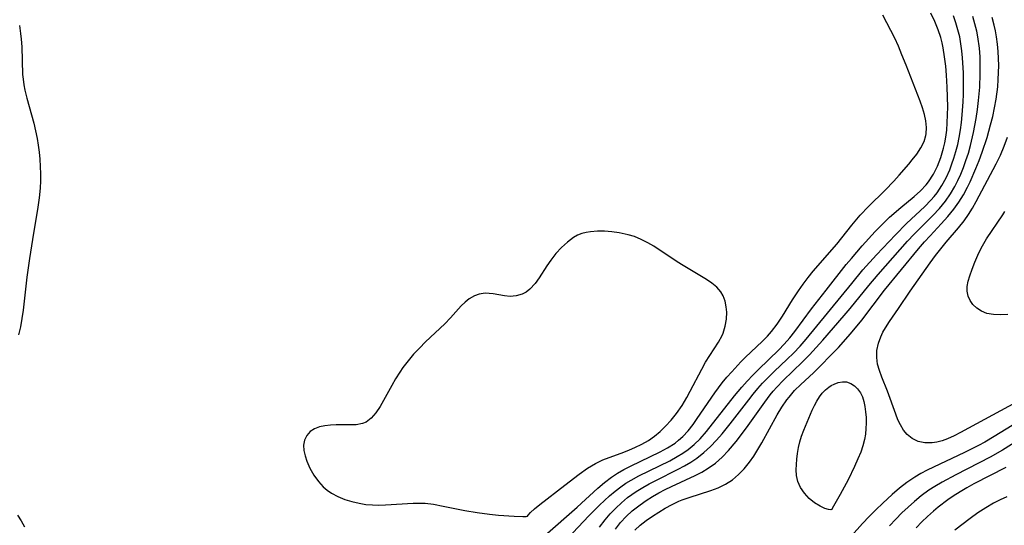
# Model space of a CAD drawing. Header units: inches. Extents: x 1073367 to 1082519, y 1569854 to 1574957.
# Tile 308 of 565: x 1080388 to 1080582, y 1572017 to 1572117. Entities that reach past the tile are written whole.
import ezdxf

# ---------------------------------------------------------------- set-up
doc = ezdxf.new("R2010")
doc.units = ezdxf.units.IN
doc.header["$MEASUREMENT"] = 0
doc.layers.add('CGG_CurvaNivelLidar_v1', color=7, linetype='Continuous', lineweight=30, true_color=0x008008)

msp = doc.modelspace()

# ---------------------------------------------------------------- linework, layer by layer
at = {"layer": 'CGG_CurvaNivelLidar_v1'}
for points in [[(1080491.9196, 1572015.1688, 75.5), (1080498.2817, 1572020.7443, 75.5), (1080502.3792, 1572024.4665, 75.5), (1080503.6979, 1572025.5745, 75.5), (1080505.0681, 1572026.6055, 75.5), (1080506.2838, 1572027.4007, 75.5), (1080507.5412, 1572028.1322, 75.5), (1080508.8284, 1572028.8141, 75.5), (1080514.6817, 1572031.6155, 75.5), (1080516.1323, 1572032.4025, 75.5), (1080517.5967, 1572033.3498, 75.5), (1080518.311, 1572033.9009, 75.5), (1080519.1474, 1572034.6535, 75.5), (1080520.1924, 1572035.783, 75.5), (1080521.1538, 1572037.0048, 75.5), (1080521.9928, 1572038.1896, 75.5), (1080525.4265, 1572043.2246, 75.5), (1080526.9005, 1572045.2169, 75.5), (1080527.8167, 1572046.3327, 75.5), (1080528.7679, 1572047.4184, 75.5), (1080530.5792, 1572049.3577, 75.5), (1080531.5156, 1572050.2876, 75.5), (1080534.8013, 1572053.3567, 75.5), (1080535.8314, 1572054.4265, 75.5), (1080536.6362, 1572055.3707, 75.5), (1080537.7115, 1572056.7879, 75.5), (1080538.749, 1572058.3469, 75.5), (1080540.7448, 1572061.5662, 75.5), (1080541.9235, 1572063.3419, 75.5), (1080542.858, 1572064.6732, 75.5), (1080543.8283, 1572065.9823, 75.5), (1080544.8418, 1572067.2594, 75.5), (1080549.4707, 1572072.5665, 75.5), (1080552.4757, 1572076.283, 75.5), (1080554.1025, 1572078.2295, 75.5), (1080555.7074, 1572079.9386, 75.5), (1080559.0102, 1572083.2125, 75.5), (1080560.7218, 1572084.9792, 75.5), (1080561.7857, 1572086.1452, 75.5), (1080563.6842, 1572088.3329, 75.5), (1080564.3579, 1572089.1384, 75.5), (1080565.2727, 1572090.312, 75.5), (1080566.0645, 1572091.509, 75.5), (1080566.6751, 1572092.7541, 75.5), (1080567.0276, 1572093.9592, 75.5), (1080567.0858, 1572094.2916, 75.5), (1080567.1698, 1572095.5619, 75.5), (1080567.056, 1572096.853, 75.5), (1080566.772, 1572098.1264, 75.5), (1080566.3639, 1572099.4104, 75.5), (1080565.8805, 1572100.7141, 75.5), (1080563.1523, 1572107.8036, 75.5), (1080562.3281, 1572109.8802, 75.5), (1080561.6309, 1572111.538, 75.5), (1080560.8914, 1572113.1604, 75.5), (1080559.356, 1572116.188, 75.5), (1080558.5528, 1572117.6383, 75.5)], [(1080494.2173, 1572012.2789, 75), (1080500.6417, 1572019.0163, 75), (1080502.713, 1572021.1292, 75), (1080504.6765, 1572022.9666, 75), (1080505.7741, 1572023.8942, 75), (1080506.914, 1572024.7602, 75), (1080507.921, 1572025.4362, 75), (1080508.9605, 1572026.0649, 75), (1080510.4557, 1572026.8829, 75), (1080516.5904, 1572029.8876, 75), (1080518.0387, 1572030.678, 75), (1080519.1291, 1572031.3481, 75), (1080520.1726, 1572032.0793, 75), (1080521.4003, 1572033.0949, 75), (1080522.5442, 1572034.2108, 75), (1080523.8041, 1572035.6366, 75), (1080529.3397, 1572042.6469, 75), (1080530.7832, 1572044.382, 75), (1080531.8345, 1572045.578, 75), (1080532.9138, 1572046.7453, 75), (1080534.0232, 1572047.8787, 75), (1080538.0779, 1572051.744, 75), (1080539.1273, 1572052.827, 75), (1080540.2202, 1572054.0715, 75), (1080541.208, 1572055.3135, 75), (1080544.5235, 1572059.8266, 75), (1080547.3596, 1572063.4942, 75), (1080551.3538, 1572068.5353, 75), (1080552.3497, 1572069.7467, 75), (1080554.4973, 1572072.2295, 75), (1080557.0699, 1572075.0541, 75), (1080557.94, 1572075.9462, 75), (1080559.8977, 1572077.8437, 75), (1080562.0877, 1572079.8008, 75), (1080564.7076, 1572081.9533, 75), (1080565.949, 1572083.0516, 75), (1080567.0799, 1572084.229, 75), (1080567.5568, 1572084.8233, 75), (1080568.5231, 1572086.3185, 75), (1080569.3182, 1572087.9382, 75), (1080569.9705, 1572089.6517, 75), (1080570.4951, 1572091.4357, 75), (1080570.7466, 1572092.5164, 75), (1080570.9518, 1572093.6137, 75), (1080571.1423, 1572095.0282, 75), (1080571.2621, 1572096.4606, 75), (1080571.3238, 1572098.0274, 75), (1080571.3334, 1572099.605, 75), (1080571.2354, 1572103.4872, 75), (1080571.1043, 1572105.8235, 75), (1080570.9494, 1572107.6339, 75), (1080570.7356, 1572109.4288, 75), (1080570.4458, 1572111.2003, 75), (1080570.2296, 1572112.2312, 75), (1080569.9715, 1572113.2482, 75), (1080569.4826, 1572114.7741, 75), (1080568.8019, 1572116.4461, 75), (1080567.9933, 1572118.0598, 75)], [(1080502.7012, 1572016.7906, 74.5), (1080503.8174, 1572018.2271, 74.5), (1080504.8364, 1572019.4076, 74.5), (1080505.9135, 1572020.5385, 74.5), (1080507.0491, 1572021.6105, 74.5), (1080508.2466, 1572022.6116, 74.5), (1080509.0998, 1572023.2439, 74.5), (1080509.966, 1572023.825, 74.5), (1080511.2279, 1572024.5927, 74.5), (1080512.525, 1572025.3139, 74.5), (1080513.846, 1572026.0019, 74.5), (1080518.2308, 1572028.1886, 74.5), (1080519.482, 1572028.8663, 74.5), (1080520.699, 1572029.5902, 74.5), (1080521.8694, 1572030.3768, 74.5), (1080523.2553, 1572031.4681, 74.5), (1080524.5596, 1572032.6626, 74.5), (1080525.7911, 1572033.9422, 74.5), (1080526.8695, 1572035.1806, 74.5), (1080528.4783, 1572037.1512, 74.5), (1080532.1122, 1572041.8545, 74.5), (1080533.0275, 1572043.0165, 74.5), (1080533.9219, 1572044.0883, 74.5), (1080534.8488, 1572045.1308, 74.5), (1080535.8088, 1572046.141, 74.5), (1080537.1344, 1572047.4363, 74.5), (1080539.7313, 1572049.8695, 74.5), (1080540.9491, 1572051.0631, 74.5), (1080542.2378, 1572052.4274, 74.5), (1080543.4729, 1572053.8438, 74.5), (1080552.4189, 1572064.8205, 74.5), (1080554.6289, 1572067.4592, 74.5), (1080557.2866, 1572070.4181, 74.5), (1080561.0757, 1572074.4181, 74.5), (1080563.249, 1572076.5913, 74.5), (1080566.8404, 1572080.0009, 74.5), (1080568.0176, 1572081.2139, 74.5), (1080568.6483, 1572081.9348, 74.5), (1080569.2413, 1572082.6833, 74.5), (1080570.2074, 1572084.1207, 74.5), (1080571.0296, 1572085.6368, 74.5), (1080571.7368, 1572087.2235, 74.5), (1080572.1649, 1572088.3432, 74.5), (1080572.5523, 1572089.4843, 74.5), (1080572.9533, 1572090.8272, 74.5), (1080573.3028, 1572092.1907, 74.5), (1080573.5971, 1572093.5724, 74.5), (1080573.8442, 1572095.0443, 74.5), (1080574.038, 1572096.5303, 74.5), (1080574.1904, 1572098.0267, 74.5), (1080574.3701, 1572100.5917, 74.5), (1080574.4281, 1572102.041, 74.5), (1080574.4575, 1572103.4919, 74.5), (1080574.432, 1572106.3375, 74.5), (1080574.2767, 1572109.2489, 74.5), (1080574.141, 1572110.6375, 74.5), (1080573.954, 1572112.0156, 74.5), (1080573.7045, 1572113.38, 74.5), (1080573.3663, 1572114.7918, 74.5), (1080572.9571, 1572116.1856, 74.5), (1080572.486, 1572117.5617, 74.5)], [(1080505.8618, 1572016.424, 74), (1080506.8614, 1572017.6832, 74), (1080507.9601, 1572018.8718, 74), (1080509.153, 1572019.979, 74), (1080510.7214, 1572021.21, 74), (1080511.9253, 1572022.0495, 74), (1080513.1721, 1572022.8386, 74), (1080514.3902, 1572023.5337, 74), (1080515.6362, 1572024.1857, 74), (1080516.9005, 1572024.8043, 74), (1080521.5715, 1572026.9804, 74), (1080522.8866, 1572027.6478, 74), (1080524.1451, 1572028.3873, 74), (1080525.5588, 1572029.4225, 74), (1080526.8791, 1572030.5979, 74), (1080528.123, 1572031.8817, 74), (1080529.6525, 1572033.6869, 74), (1080531.6778, 1572036.3622, 74), (1080535.2721, 1572041.4453, 74), (1080536.3276, 1572042.8288, 74), (1080536.9725, 1572043.6066, 74), (1080537.6426, 1572044.3626, 74), (1080538.8889, 1572045.6552, 74), (1080542.7102, 1572049.3321, 74), (1080544.079, 1572050.7277, 74), (1080545.415, 1572052.162, 74), (1080546.7236, 1572053.6262, 74), (1080550.9422, 1572058.4841, 74), (1080552.1042, 1572059.8641, 74), (1080555.7944, 1572064.4072, 74), (1080557.6432, 1572066.5925, 74), (1080563.4316, 1572073.134, 74), (1080564.7493, 1572074.5501, 74), (1080568.4106, 1572078.219, 74), (1080569.7057, 1572079.5962, 74), (1080570.9062, 1572081.0443, 74), (1080571.8843, 1572082.4429, 74), (1080572.7536, 1572083.9157, 74), (1080573.3653, 1572085.1236, 74), (1080573.921, 1572086.365, 74), (1080574.4297, 1572087.6334, 74), (1080574.9403, 1572089.0485, 74), (1080575.4042, 1572090.4857, 74), (1080575.8387, 1572092.0087, 74), (1080576.4351, 1572094.5606, 74), (1080576.9357, 1572097.3238, 74), (1080577.2, 1572099.0806, 74), (1080577.4217, 1572100.8443, 74), (1080577.6584, 1572103.5099, 74), (1080577.7637, 1572106.084, 74), (1080577.7681, 1572107.775, 74), (1080577.7149, 1572109.4601, 74), (1080577.5936, 1572111.1361, 74), (1080577.2891, 1572113.4006, 74), (1080577.0703, 1572114.4927, 74), (1080576.7086, 1572115.9524, 74), (1080576.2823, 1572117.3983, 74)], [(1080509.6778, 1572016.2202, 73.5), (1080510.7425, 1572017.1947, 73.5), (1080511.9075, 1572018.0958, 73.5), (1080513.1408, 1572018.9497, 73.5), (1080514.3945, 1572019.759, 73.5), (1080515.684, 1572020.531, 73.5), (1080517.0083, 1572021.2492, 73.5), (1080518.3689, 1572021.894, 73.5), (1080519.0251, 1572022.1668, 73.5), (1080520.3935, 1572022.6636, 73.5), (1080524.6719, 1572024.0133, 73.5), (1080526.1317, 1572024.5644, 73.5), (1080527.5184, 1572025.2362, 73.5), (1080528.9045, 1572026.1432, 73.5), (1080530.1198, 1572027.1614, 73.5), (1080531.2422, 1572028.3065, 73.5), (1080532.2706, 1572029.5606, 73.5), (1080533.1362, 1572030.8001, 73.5), (1080533.9446, 1572032.0975, 73.5), (1080534.7209, 1572033.4307, 73.5), (1080537.7318, 1572038.9, 73.5), (1080538.6393, 1572040.4232, 73.5), (1080539.6326, 1572041.8735, 73.5), (1080540.0631, 1572042.4259, 73.5), (1080541.1759, 1572043.6836, 73.5), (1080542.3712, 1572044.8752, 73.5), (1080544.8585, 1572047.2036, 73.5), (1080546.0846, 1572048.3985, 73.5), (1080548.4894, 1572050.8439, 73.5), (1080549.7866, 1572052.199, 73.5), (1080552.1621, 1572054.8988, 73.5), (1080554.3824, 1572057.5803, 73.5), (1080558.8827, 1572063.4608, 73.5), (1080565.5916, 1572071.5974, 73.5), (1080566.787, 1572073.0116, 73.5), (1080567.8528, 1572074.2053, 73.5), (1080570.0705, 1572076.5793, 73.5), (1080571.3314, 1572077.9818, 73.5), (1080572.5226, 1572079.4369, 73.5), (1080573.5153, 1572080.8264, 73.5), (1080574.4238, 1572082.2765, 73.5), (1080575.2524, 1572083.7795, 73.5), (1080575.756, 1572084.797, 73.5), (1080576.909, 1572087.4284, 73.5), (1080577.5442, 1572089.0493, 73.5), (1080578.1434, 1572090.6882, 73.5), (1080579.1038, 1572093.5695, 73.5), (1080579.8018, 1572096.0369, 73.5), (1080580.2108, 1572097.7103, 73.5), (1080580.5705, 1572099.3947, 73.5), (1080580.8752, 1572101.0884, 73.5), (1080581.1979, 1572103.5499, 73.5), (1080581.3102, 1572104.9618, 73.5), (1080581.3738, 1572106.3763, 73.5), (1080581.3938, 1572107.7507, 73.5), (1080581.3714, 1572109.1239, 73.5), (1080581.3023, 1572110.4941, 73.5), (1080581.169, 1572111.967, 73.5), (1080580.968, 1572113.4312, 73.5), (1080580.7565, 1572114.5822, 73.5), (1080580.5008, 1572115.7252, 73.5), (1080580.1143, 1572117.1771, 73.5)], [(1080388.3942, 1572115.6291, 75.5), (1080388.6314, 1572114.0775, 75.5), (1080388.7475, 1572112.9477, 75.5), (1080388.8438, 1572111.4409, 75.5), (1080389.0252, 1572105.9825, 75.5), (1080389.1014, 1572105.0436, 75.5), (1080389.2577, 1572103.9364, 75.5), (1080389.4737, 1572102.8842, 75.5), (1080389.8725, 1572101.2904, 75.5), (1080391.2342, 1572096.3793, 75.5), (1080391.5911, 1572094.8911, 75.5), (1080391.8965, 1572093.3844, 75.5), (1080392.1168, 1572092.0291, 75.5), (1080392.2903, 1572090.6632, 75.5), (1080392.4202, 1572089.2895, 75.5), (1080392.5103, 1572087.8492, 75.5), (1080392.5518, 1572086.427, 75.5), (1080392.5431, 1572085.0032, 75.5), (1080392.4791, 1572083.5797, 75.5), (1080392.3056, 1572081.7022, 75.5), (1080392.0532, 1572079.8276, 75.5), (1080390.9532, 1572073.4364, 75.5), (1080390.3704, 1572069.7491, 75.5), (1080389.8551, 1572066.0511, 75.5), (1080389.1013, 1572059.5331, 75.5), (1080388.8784, 1572057.898, 75.5), (1080388.5977, 1572056.285, 75.5), (1080388.2302, 1572054.7017, 75.5)], [(1080584.9003, 1572041.3922, 73), (1080573.8373, 1572035.4501, 73), (1080572.5789, 1572034.7837, 73), (1080571.3235, 1572034.2008, 73), (1080570.2666, 1572033.813, 73), (1080569.2093, 1572033.5335, 73), (1080568.3038, 1572033.3913, 73), (1080566.8176, 1572033.3929, 73), (1080565.5375, 1572033.68, 73), (1080564.3667, 1572034.2257, 73), (1080563.3488, 1572035.0198, 73), (1080562.6197, 1572035.9005, 73), (1080562.009, 1572036.9259, 73), (1080561.5274, 1572037.9596, 73), (1080561.0947, 1572039.0582, 73), (1080559.4851, 1572043.5674, 73), (1080558.3514, 1572046.3525, 73), (1080557.8803, 1572047.6339, 73), (1080557.5232, 1572048.9143, 73), (1080557.3386, 1572050.2006, 73), (1080557.3917, 1572051.6219, 73), (1080557.6957, 1572053.0362, 73), (1080558.1613, 1572054.2976, 73), (1080558.5842, 1572055.1916, 73), (1080559.07, 1572056.0733, 73), (1080559.8757, 1572057.3406, 73), (1080561.6476, 1572059.8732, 73), (1080563.9486, 1572063.2964, 73), (1080567.8538, 1572068.8678, 73), (1080568.9265, 1572070.32, 73), (1080571.0522, 1572072.9524, 73), (1080573.4588, 1572075.739, 73), (1080574.5894, 1572077.1766, 73), (1080575.4205, 1572078.3939, 73), (1080576.1932, 1572079.6577, 73), (1080576.9283, 1572080.9543, 73), (1080580.8965, 1572088.35, 73), (1080581.743, 1572090.0977, 73), (1080582.478, 1572091.8517, 73), (1080583.1192, 1572093.6461, 73)], [(1080583.1652, 1572058.6675, 72.5), (1080581.7157, 1572058.6062, 72.5), (1080580.3418, 1572058.6676, 72.5), (1080579.0692, 1572058.9081, 72.5), (1080578.0116, 1572059.3293, 72.5), (1080577.0827, 1572059.9221, 72.5), (1080576.3051, 1572060.6577, 72.5), (1080575.741, 1572061.4504, 72.5), (1080575.3527, 1572062.3236, 72.5), (1080575.1658, 1572063.2567, 72.5), (1080575.1958, 1572064.2321, 72.5), (1080575.395, 1572065.2522, 72.5), (1080575.7059, 1572066.3219, 72.5), (1080576.1515, 1572067.6335, 72.5), (1080576.6723, 1572068.9935, 72.5), (1080577.2689, 1572070.3764, 72.5), (1080577.9478, 1572071.7586, 72.5), (1080579.0023, 1572073.5841, 72.5), (1080582.2327, 1572078.3545, 72.5), (1080582.6097, 1572078.9592, 72.5)], [(1080588.4605, 1572039.5111, 73.5), (1080580.5265, 1572034.6579, 73.5), (1080578.634, 1572033.5603, 73.5), (1080577.3768, 1572032.881, 73.5), (1080574.6353, 1572031.5053, 73.5), (1080567.3058, 1572028.0142, 73.5), (1080566.0638, 1572027.3655, 73.5), (1080564.8572, 1572026.6641, 73.5), (1080563.3041, 1572025.6104, 73.5), (1080561.8161, 1572024.452, 73.5), (1080560.3752, 1572023.2189, 73.5), (1080558.5423, 1572021.5373, 73.5), (1080557.1715, 1572020.2197, 73.5), (1080555.8314, 1572018.8754, 73.5), (1080554.5328, 1572017.5024, 73.5), (1080552.3567, 1572015.0673, 73.5)], [(1080590.1718, 1572036.9825, 74), (1080582.1393, 1572031.9536, 74), (1080579.6755, 1572030.5494, 74), (1080572.9415, 1572027.117, 74), (1080570.2197, 1572025.6505, 74), (1080568.7926, 1572024.8094, 74), (1080567.6177, 1572024.0527, 74), (1080566.1038, 1572022.943, 74), (1080564.8073, 1572021.8755, 74), (1080563.5501, 1572020.7518, 74), (1080562.3237, 1572019.5853, 74), (1080561.0845, 1572018.3461, 74), (1080559.873, 1572017.0758, 74)], [(1080582.8223, 1572028.5145, 74.5), (1080576.5111, 1572025.3157, 74.5), (1080575.1246, 1572024.5594, 74.5), (1080573.7645, 1572023.7638, 74.5), (1080572.4407, 1572022.9166, 74.5), (1080571.3906, 1572022.1787, 74.5), (1080569.4583, 1572020.6946, 74.5), (1080568.5704, 1572019.9583, 74.5), (1080567.3874, 1572018.9042, 74.5), (1080566.2451, 1572017.8056, 74.5), (1080565.143, 1572016.6689, 74.5)], [(1080582.9804, 1572022.7781, 75), (1080581.6725, 1572022.1548, 75), (1080580.3903, 1572021.4964, 75), (1080578.822, 1572020.6228, 75), (1080577.2614, 1572019.6041, 75), (1080575.7473, 1572018.4992, 75), (1080572.7713, 1572016.2276, 75)], [(1080387.9968, 1572019.1347, 75.5), (1080388.7087, 1572018.004, 75.5), (1080389.3627, 1572016.8532, 75.5)]]:
    msp.add_polyline3d(points, dxfattribs=at)
for points in [[(1080488.5, 1572018.923, 76), (1080488.6229, 1572019.1693, 76), (1080489.1236, 1572019.7011, 76), (1080489.8992, 1572020.3873, 76), (1080490.9287, 1572021.2234, 76), (1080495.8816, 1572025.0903, 76), (1080498.7314, 1572027.2319, 76), (1080500.3506, 1572028.379, 76), (1080501.9144, 1572029.3368, 76), (1080503.3863, 1572030.0317, 76), (1080507.4852, 1572031.5652, 76), (1080508.6569, 1572032.0402, 76), (1080509.6985, 1572032.4939, 76), (1080511.0466, 1572033.1422, 76), (1080512.3391, 1572033.8646, 76), (1080513.5524, 1572034.688, 76), (1080514.6743, 1572035.6331, 76), (1080515.7301, 1572036.6669, 76), (1080516.8622, 1572037.8907, 76), (1080517.9207, 1572039.1943, 76), (1080518.9761, 1572040.7423, 76), (1080519.9447, 1572042.3655, 76), (1080520.6092, 1572043.5571, 76), (1080522.8579, 1572047.9271, 76), (1080523.606, 1572049.279, 76), (1080526.1824, 1572053.2059, 76), (1080526.8751, 1572054.5345, 76), (1080527.0673, 1572055.0101, 76), (1080527.4761, 1572056.3612, 76), (1080527.7149, 1572057.7439, 76), (1080527.7815, 1572059.1251, 76), (1080527.6996, 1572060.2276, 76), (1080527.4855, 1572061.2867, 76), (1080527.0717, 1572062.3926, 76), (1080526.6283, 1572063.1396, 76), (1080525.8239, 1572064.0557, 76), (1080524.8817, 1572064.8369, 76), (1080523.8168, 1572065.557, 76), (1080519.1847, 1572068.3187, 76), (1080517.9924, 1572069.0828, 76), (1080513.4038, 1572072.1485, 76), (1080512.2673, 1572072.8208, 76), (1080510.944, 1572073.4829, 76), (1080509.5818, 1572074.0285, 76), (1080508.3397, 1572074.4122, 76), (1080506.621, 1572074.8005, 76), (1080505.1576, 1572075.0038, 76), (1080503.7113, 1572075.0997, 76), (1080502.3016, 1572075.0969, 76), (1080500.9507, 1572074.9973, 76), (1080500.061, 1572074.8645, 76), (1080499.2102, 1572074.6515, 76), (1080498.3812, 1572074.3243, 76), (1080497.5985, 1572073.8904, 76), (1080496.3771, 1572072.959, 76), (1080495.2283, 1572071.8826, 76), (1080494.131, 1572070.6881, 76), (1080493.1178, 1572069.3977, 76), (1080492.3668, 1572068.2871, 76), (1080490.8426, 1572065.9225, 76), (1080490.0047, 1572064.7722, 76), (1080489.0036, 1572063.6782, 76), (1080488.2798, 1572063.1178, 76), (1080487.4936, 1572062.6919, 76), (1080486.3222, 1572062.3398, 76), (1080485.1006, 1572062.2403, 76), (1080483.9751, 1572062.3354, 76), (1080481.7311, 1572062.7318, 76), (1080480.9496, 1572062.833, 76), (1080480.1711, 1572062.8648, 76), (1080479.0146, 1572062.7212, 76), (1080478.0571, 1572062.3848, 76), (1080477.0219, 1572061.7744, 76), (1080476.2305, 1572061.1301, 76), (1080475.474, 1572060.3882, 76), (1080473.3739, 1572058.0364, 76), (1080472.2105, 1572056.8622, 76), (1080468.3936, 1572053.2766, 76), (1080467.221, 1572052.0833, 76), (1080466.0817, 1572050.8466, 76), (1080464.9933, 1572049.5644, 76), (1080463.9767, 1572048.2323, 76), (1080463.3454, 1572047.3116, 76), (1080462.5347, 1572046.0275, 76), (1080461.7758, 1572044.7317, 76), (1080459.4916, 1572040.5768, 76), (1080458.6589, 1572039.2981, 76), (1080457.7461, 1572038.234, 76), (1080456.7028, 1572037.4699, 76), (1080456.0029, 1572037.1923, 76), (1080454.7338, 1572036.9781, 76), (1080453.3614, 1572036.9523, 76), (1080450.7935, 1572036.9769, 76), (1080449.6715, 1572036.9126, 76), (1080448.5802, 1572036.7727, 76), (1080447.5021, 1572036.5225, 76), (1080446.5291, 1572036.1441, 76), (1080445.7053, 1572035.6113, 76), (1080445.0392, 1572034.8553, 76), (1080444.6026, 1572033.9408, 76), (1080444.4095, 1572032.9134, 76), (1080444.4564, 1572031.9059, 76), (1080444.6824, 1572030.8542, 76), (1080445.0475, 1572029.773, 76), (1080445.6571, 1572028.4028, 76), (1080446.42, 1572027.0537, 76), (1080447.3368, 1572025.7747, 76), (1080448.2858, 1572024.745, 76), (1080449.0623, 1572024.0814, 76), (1080449.9002, 1572023.5055, 76), (1080451.1533, 1572022.8268, 76), (1080452.4944, 1572022.2686, 76), (1080453.9018, 1572021.8217, 76), (1080455.3581, 1572021.4837, 76), (1080456.659, 1572021.2798, 76), (1080457.9784, 1572021.1637, 76), (1080459.2437, 1572021.1352, 76), (1080460.5152, 1572021.1694, 76), (1080466.0086, 1572021.5358, 76), (1080467.821, 1572021.5315, 76), (1080468.3337, 1572021.4996, 76), (1080470.0101, 1572021.2959, 76), (1080471.8994, 1572020.955, 76), (1080476.1466, 1572020.1022, 76), (1080478.6048, 1572019.6734, 76), (1080481.0154, 1572019.3358, 76), (1080482.8232, 1572019.1459, 76), (1080485.9206, 1572018.9351, 76), (1080487.6035, 1572018.8857, 76), (1080488.2705, 1572018.8927, 76)], [(1080548.5, 1572020.2603, 73), (1080548.3127, 1572020.2035, 73), (1080547.8363, 1572020.2661, 73), (1080547.146, 1572020.4674, 73), (1080546.1709, 1572020.9075, 73), (1080545.1069, 1572021.5681, 73), (1080544.0483, 1572022.4306, 73), (1080543.0887, 1572023.4699, 73), (1080542.3517, 1572024.5856, 73), (1080541.8262, 1572025.7814, 73), (1080541.5446, 1572026.9409, 73), (1080541.4564, 1572028.0701, 73), (1080541.5156, 1572029.1374, 73), (1080541.621, 1572030.2044, 73), (1080541.7561, 1572031.3336, 73), (1080541.9324, 1572032.4599, 73), (1080542.1772, 1572033.5745, 73), (1080542.5317, 1572034.7348, 73), (1080542.9577, 1572035.8798, 73), (1080544.6297, 1572039.8706, 73), (1080545.059, 1572040.7752, 73), (1080545.5259, 1572041.6413, 73), (1080546.0403, 1572042.4535, 73), (1080546.6139, 1572043.1926, 73), (1080547.2264, 1572043.8155, 73), (1080547.886, 1572044.3549, 73), (1080548.4004, 1572044.7031, 73), (1080548.9306, 1572044.9943, 73), (1080549.7624, 1572045.3062, 73), (1080550.6033, 1572045.4468, 73), (1080551.4253, 1572045.3934, 73), (1080552.2159, 1572045.1186, 73), (1080552.9427, 1572044.652, 73), (1080553.588, 1572044.0274, 73), (1080554.1283, 1572043.2671, 73), (1080554.5213, 1572042.4436, 73), (1080554.8151, 1572041.5379, 73), (1080555.0252, 1572040.5714, 73), (1080555.1683, 1572039.5047, 73), (1080555.2429, 1572038.4054, 73), (1080555.2571, 1572037.2865, 73), (1080555.2153, 1572036.2003, 73), (1080555.1118, 1572035.1142, 73), (1080554.9328, 1572034.0363, 73), (1080554.6221, 1572032.8215, 73), (1080554.2057, 1572031.5941, 73), (1080553.6421, 1572030.2204, 73), (1080552.9687, 1572028.7349, 73), (1080551.6991, 1572026.1335, 73), (1080550.1308, 1572023.1911, 73), (1080548.566, 1572020.4594, 73)]]:
    msp.add_polyline3d(points, close=True, dxfattribs=at)

doc.saveas('drawing.dxf')
